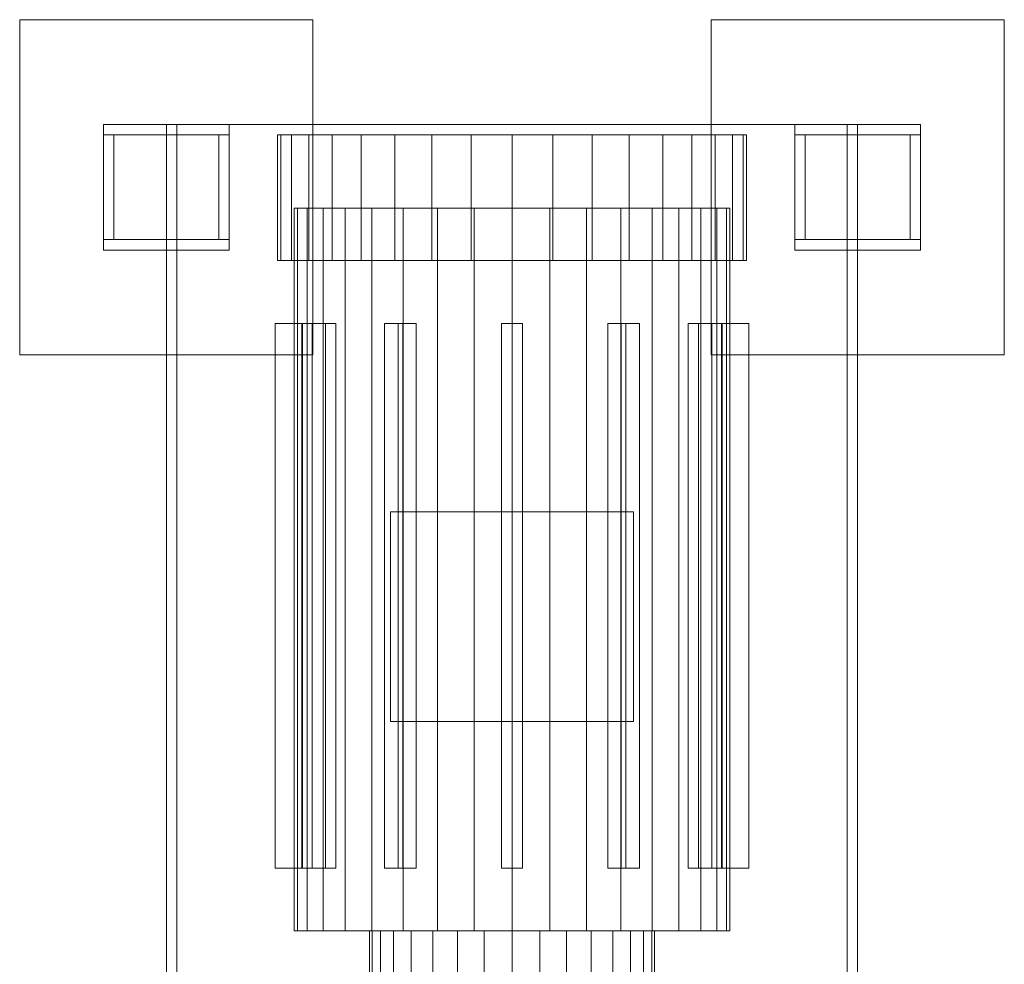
# Model space of a CAD drawing. Header units: millimetres. Extents: x -4738 to 65662, y -68080 to 6847.
# Tile 1044 of 1056: x 59776 to 60246, y -16276 to -15825. Entities that reach past the tile are written whole.
import ezdxf

# ---------------------------------------------------------------- set-up
doc = ezdxf.new("R2010")
doc.units = ezdxf.units.MM
doc.layers.add('superior_secador', color=7, linetype='Continuous', lineweight=0)

msp = doc.modelspace()

# ---------------------------------------------------------------- linework, layer by layer
at = {"layer": 'superior_secador'}
for p, q in [((59776.134, -15985), (59776.134, -15825)), ((59776.134, -15825), (59916.134, -15825)), ((59916.134, -15825), (59916.134, -15985)), ((60106.134, -15985), (60106.134, -15825)), ((60106.134, -15825), (60246.134, -15825)), ((60246.134, -15825), (60246.134, -15985)), ((59816.134, -15880), (59816.134, -15875)), ((59816.134, -15875), (59876.134, -15875)), ((59846.134, -16675), (59846.134, -15875)), ((59846.134, -15875), (60176.134, -15875)), ((59846.134, -15875), (59851.134, -15875)), ((59851.134, -15875), (59851.134, -16675)), ((59876.134, -15875), (59876.134, -15880)), ((60146.134, -15880), (60146.134, -15875)), ((60146.134, -15875), (60206.134, -15875)), ((60171.134, -16675), (60171.134, -15875)), ((60171.134, -15875), (60176.134, -15875)), ((60176.134, -15875), (60176.134, -16675)), ((60206.134, -15875), (60206.134, -15880)), ((59876.134, -15880), (59816.134, -15880)), ((59816.134, -15930), (59816.134, -15880)), ((59816.134, -15880), (59821.134, -15880)), ((59821.134, -15880), (59821.134, -15930)), ((59871.134, -15930), (59871.134, -15880)), ((59871.134, -15880), (59876.134, -15880)), ((59876.134, -15880), (59876.134, -15930)), ((59900.835, -15880), (59899.134, -15880)), ((59899.134, -15880), (59899.134, -15940)), ((59905.888, -15880), (59900.835, -15880)), ((59900.835, -15880), (59900.835, -15940)), ((59914.139, -15880), (59905.888, -15880)), ((59905.888, -15880), (59905.888, -15940)), ((59925.337, -15880), (59914.139, -15880)), ((59914.139, -15880), (59914.139, -15940)), ((59939.142, -15880), (59925.337, -15880)), ((59925.337, -15880), (59925.337, -15940)), ((59955.134, -15880), (59939.142, -15880)), ((59939.142, -15880), (59939.142, -15940)), ((59972.828, -15880), (59955.134, -15880)), ((59955.134, -15880), (59955.134, -15940)), ((59991.685, -15880), (59972.828, -15880)), ((59972.828, -15880), (59972.828, -15940)), ((60011.134, -15880), (59991.685, -15880)), ((59991.685, -15880), (59991.685, -15940)), ((60030.582, -15880), (60011.134, -15880)), ((60011.134, -15880), (60011.134, -15940)), ((60049.44, -15880), (60030.582, -15880)), ((60030.582, -15880), (60030.582, -15940)), ((60067.134, -15880), (60049.44, -15880)), ((60049.44, -15880), (60049.44, -15940)), ((60083.126, -15880), (60067.134, -15880)), ((60067.134, -15880), (60067.134, -15940)), ((60096.931, -15880), (60083.126, -15880)), ((60083.126, -15880), (60083.126, -15940)), ((60108.129, -15880), (60096.931, -15880)), ((60096.931, -15880), (60096.931, -15940)), ((60116.379, -15880), (60108.129, -15880)), ((60108.129, -15880), (60108.129, -15940)), ((60121.432, -15880), (60116.379, -15880)), ((60116.379, -15880), (60116.379, -15940)), ((60121.432, -15880), (60123.134, -15880)), ((60121.432, -15880), (60121.432, -15940)), ((60123.134, -15940), (60123.134, -15880)), ((60206.134, -15880), (60146.134, -15880)), ((60146.134, -15930), (60146.134, -15880)), ((60146.134, -15880), (60151.134, -15880)), ((60151.134, -15880), (60151.134, -15930)), ((60201.134, -15930), (60201.134, -15880)), ((60201.134, -15880), (60206.134, -15880)), ((60206.134, -15880), (60206.134, -15930)), ((59908.714, -15915), (59907.134, -15915)), ((59907.134, -15915), (59907.134, -16260)), ((59913.406, -15915), (59908.714, -15915)), ((59908.714, -15915), (59908.714, -16260)), ((59921.067, -15915), (59913.406, -15915)), ((59913.406, -15915), (59913.406, -16260)), ((59931.465, -15915), (59921.067, -15915)), ((59921.067, -15915), (59921.067, -16260)), ((59944.284, -15915), (59931.465, -15915)), ((59931.465, -15915), (59931.465, -16260)), ((59959.134, -15915), (59944.284, -15915)), ((59944.284, -15915), (59944.284, -16260)), ((59975.564, -15915), (59959.134, -15915)), ((59959.134, -15915), (59959.134, -16260)), ((59993.074, -15915), (59975.564, -15915)), ((59975.564, -15915), (59975.564, -16260)), ((60011.134, -15915), (59993.074, -15915)), ((59993.074, -15915), (59993.074, -16260)), ((60029.193, -15915), (60011.134, -15915)), ((60011.134, -15915), (60011.134, -16260)), ((60046.704, -15915), (60029.193, -15915)), ((60029.193, -15915), (60029.193, -16260)), ((60063.134, -15915), (60046.704, -15915)), ((60046.704, -15915), (60046.704, -16260)), ((60077.984, -15915), (60063.134, -15915)), ((60063.134, -15915), (60063.134, -16260)), ((60090.802, -15915), (60077.984, -15915)), ((60077.984, -15915), (60077.984, -16260)), ((60101.201, -15915), (60090.802, -15915)), ((60090.802, -15915), (60090.802, -16260)), ((60108.862, -15915), (60101.201, -15915)), ((60101.201, -15915), (60101.201, -16260)), ((60113.554, -15915), (60108.862, -15915)), ((60108.862, -15915), (60108.862, -16260)), ((60113.554, -15915), (60115.134, -15915)), ((60113.554, -15915), (60113.554, -16260)), ((60115.134, -16260), (60115.134, -15915)), ((59816.134, -15935), (59816.134, -15930)), ((59816.134, -15930), (59876.134, -15930)), ((59821.134, -15930), (59816.134, -15930)), ((59876.134, -15930), (59871.134, -15930)), ((59876.134, -15930), (59876.134, -15935)), ((60146.134, -15935), (60146.134, -15930)), ((60146.134, -15930), (60206.134, -15930)), ((60151.134, -15930), (60146.134, -15930)), ((60206.134, -15930), (60201.134, -15930)), ((60206.134, -15930), (60206.134, -15935)), ((59876.134, -15935), (59816.134, -15935)), ((60206.134, -15935), (60146.134, -15935)), ((59900.835, -15940), (59899.134, -15940)), ((59905.888, -15940), (59900.835, -15940)), ((59914.139, -15940), (59905.888, -15940)), ((59925.337, -15940), (59914.139, -15940)), ((59939.142, -15940), (59925.337, -15940)), ((59955.134, -15940), (59939.142, -15940)), ((59972.828, -15940), (59955.134, -15940)), ((59991.685, -15940), (59972.828, -15940)), ((60011.134, -15940), (59991.685, -15940)), ((60030.582, -15940), (60011.134, -15940)), ((60049.44, -15940), (60030.582, -15940)), ((60067.134, -15940), (60049.44, -15940)), ((60083.126, -15940), (60067.134, -15940)), ((60096.931, -15940), (60083.126, -15940)), ((60108.129, -15940), (60096.931, -15940)), ((60116.379, -15940), (60108.129, -15940)), ((60121.432, -15940), (60116.379, -15940)), ((60123.134, -15940), (60121.432, -15940)), ((59911.134, -15970), (59898.134, -15970)), ((59898.134, -15970), (59898.134, -16230)), ((59910.773, -16230), (59910.773, -15970)), ((59910.773, -15970), (59922.031, -15970)), ((59910.773, -15970), (59915.773, -15970)), ((59911.134, -16230), (59911.134, -15970)), ((59927.031, -15970), (59915.773, -15970)), ((59915.773, -15970), (59915.773, -16230)), ((59922.031, -15970), (59922.031, -16230)), ((59927.031, -15970), (59922.031, -15970)), ((59927.031, -16230), (59927.031, -15970)), ((59950.304, -16230), (59950.304, -15970)), ((59950.304, -15970), (59956.804, -15970)), ((59950.304, -15970), (59958.964, -15970)), ((59956.804, -15970), (59956.804, -16230)), ((59965.464, -15970), (59956.804, -15970)), ((59965.464, -15970), (59958.964, -15970)), ((59958.964, -15970), (59958.964, -16230)), ((59965.464, -16230), (59965.464, -15970)), ((60006.134, -16230), (60006.134, -15970)), ((60016.134, -15970), (60006.134, -15970)), ((60016.134, -16230), (60016.134, -15970)), ((60063.304, -15970), (60056.804, -15970)), ((60056.804, -15970), (60056.804, -16230)), ((60065.464, -15970), (60056.804, -15970)), ((60063.304, -16230), (60063.304, -15970)), ((60063.304, -15970), (60071.964, -15970)), ((60065.464, -16230), (60065.464, -15970)), ((60065.464, -15970), (60071.964, -15970)), ((60071.964, -15970), (60071.964, -16230)), ((60106.495, -15970), (60095.236, -15970)), ((60095.236, -15970), (60095.236, -16230)), ((60100.236, -15970), (60095.236, -15970)), ((60100.236, -16230), (60100.236, -15970)), ((60100.236, -15970), (60111.495, -15970)), ((60106.495, -16230), (60106.495, -15970)), ((60106.495, -15970), (60111.495, -15970)), ((60111.134, -16230), (60111.134, -15970)), ((60111.134, -15970), (60124.134, -15970)), ((60111.495, -15970), (60111.495, -16230)), ((60124.134, -15970), (60124.134, -16230)), ((59916.134, -15985), (59776.134, -15985)), ((60246.134, -15985), (60106.134, -15985)), ((59953.134, -16160), (59953.134, -16060)), ((59953.134, -16060), (60069.134, -16060)), ((60069.134, -16060), (60069.134, -16160)), ((60069.134, -16160), (59953.134, -16160)), ((59898.134, -16230), (59911.134, -16230)), ((59922.031, -16230), (59910.773, -16230)), ((59915.773, -16230), (59910.773, -16230)), ((59915.773, -16230), (59927.031, -16230)), ((59922.031, -16230), (59927.031, -16230)), ((59956.804, -16230), (59950.304, -16230)), ((59958.964, -16230), (59950.304, -16230)), ((59956.804, -16230), (59965.464, -16230)), ((59958.964, -16230), (59965.464, -16230)), ((60016.134, -16230), (60006.134, -16230)), ((60056.804, -16230), (60063.304, -16230)), ((60056.804, -16230), (60065.464, -16230)), ((60071.964, -16230), (60063.304, -16230)), ((60071.964, -16230), (60065.464, -16230)), ((60095.236, -16230), (60106.495, -16230)), ((60095.236, -16230), (60100.236, -16230)), ((60111.495, -16230), (60100.236, -16230)), ((60111.495, -16230), (60106.495, -16230)), ((60124.134, -16230), (60111.134, -16230)), ((59908.714, -16260), (59907.134, -16260)), ((59913.406, -16260), (59908.714, -16260)), ((59921.067, -16260), (59913.406, -16260)), ((59931.465, -16260), (59921.067, -16260)), ((59944.284, -16260), (59931.465, -16260)), ((59944.44, -16260), (59943.134, -16260)), ((59943.134, -16260), (59943.134, -16285)), ((59959.134, -16260), (59944.284, -16260)), ((59948.31, -16260), (59944.44, -16260)), ((59944.44, -16260), (59944.44, -16285)), ((59954.594, -16260), (59948.31, -16260)), ((59948.31, -16260), (59948.31, -16285)), ((59963.051, -16260), (59954.594, -16260)), ((59954.594, -16260), (59954.594, -16285)), ((59975.564, -16260), (59959.134, -16260)), ((59973.355, -16260), (59963.051, -16260)), ((59963.051, -16260), (59963.051, -16285)), ((59985.111, -16260), (59973.355, -16260)), ((59973.355, -16260), (59973.355, -16285)), ((59993.074, -16260), (59975.564, -16260)), ((59997.868, -16260), (59985.111, -16260)), ((59985.111, -16260), (59985.111, -16285)), ((60011.134, -16260), (59993.074, -16260)), ((60011.134, -16260), (59997.868, -16260)), ((59997.868, -16260), (59997.868, -16285)), ((60029.193, -16260), (60011.134, -16260)), ((60024.4, -16260), (60011.134, -16260)), ((60011.134, -16260), (60011.134, -16285)), ((60037.156, -16260), (60024.4, -16260)), ((60024.4, -16260), (60024.4, -16285)), ((60046.704, -16260), (60029.193, -16260)), ((60048.913, -16260), (60037.156, -16260)), ((60037.156, -16260), (60037.156, -16285)), ((60063.134, -16260), (60046.704, -16260)), ((60059.217, -16260), (60048.913, -16260)), ((60048.913, -16260), (60048.913, -16285)), ((60067.674, -16260), (60059.217, -16260)), ((60059.217, -16260), (60059.217, -16285)), ((60077.984, -16260), (60063.134, -16260)), ((60073.958, -16260), (60067.674, -16260)), ((60067.674, -16260), (60067.674, -16285)), ((60077.827, -16260), (60073.958, -16260)), ((60073.958, -16260), (60073.958, -16285)), ((60077.827, -16260), (60079.134, -16260)), ((60077.827, -16260), (60077.827, -16285)), ((60090.802, -16260), (60077.984, -16260)), ((60079.134, -16285), (60079.134, -16260)), ((60101.201, -16260), (60090.802, -16260)), ((60108.862, -16260), (60101.201, -16260)), ((60113.554, -16260), (60108.862, -16260)), ((60115.134, -16260), (60113.554, -16260))]:
    msp.add_line(p, q, dxfattribs=at)

doc.saveas('drawing.dxf')
